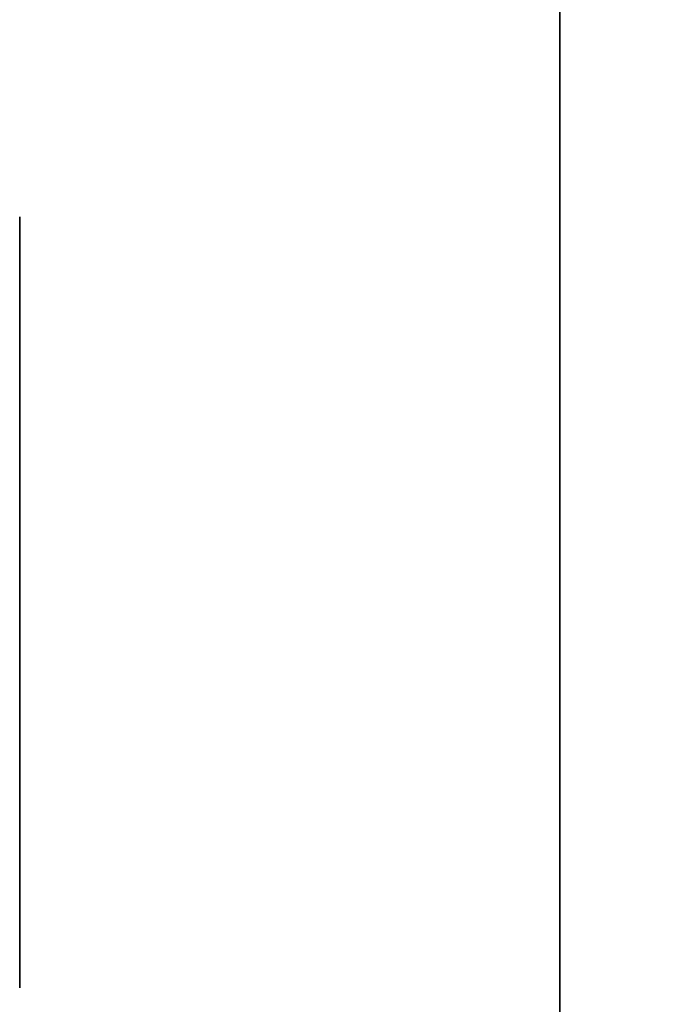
# Model space of a CAD drawing. Header units: millimetres. Extents: x -488 to 6688, y -115 to 115.
# Tile 511 of 656: x 1136.3 to 1137.135, y -5.121 to -3.844. Entities that reach past the tile are written whole.
import ezdxf

# ---------------------------------------------------------------- set-up
doc = ezdxf.new("R2010")
doc.units = ezdxf.units.MM
doc.layers.add('151', color=7, linetype='Continuous', true_color=0xffffff)

# ---------------------------------------------------------------- blocks, each defined once
blk = doc.blocks.new('UG_SURFACE_002')
at = {"layer": '151', "color": 252, "linetype": 'Continuous', "lineweight": 35}
for points in [[(2037.4999, -15, 2194.2501), (2037.4999, 115, 2194.2501), (962.5, 115, 2194.2501), (962.5, -15, 2194.2501)], [(1112.5, -15, 2044.25), (1112.5, 115, 2044.25), (1887.5, 115, 2044.25), (1887.5, -15, 2044.25)]]:
    blk.add_3dface(points, dxfattribs=at)
blk = doc.blocks.new('UG_SURFACE_126')
at = {"layer": '151', "color": 252, "linetype": 'Continuous', "lineweight": 35}
for points in [[(1137, -22.22, 2020.2501), (1137, 12.92, 2020.2501), (1135.8, 12.92, 2021.45), (1135.8, -22.22, 2021.45)], [(1137, 12.92, -10.75), (1137, -22.22, -10.75), (1135.8, -22.22, -10.75), (1135.8, 12.92, -10.75)], [(1137, -22.22, 2020.2501), (1137, -22.22, -10.75), (1137, 12.92, -10.75), (1137, 12.92, 2020.2501)]]:
    blk.add_3dface(points, dxfattribs=at)
blk = doc.blocks.new('UG_SURFACE_127')
at = {"layer": '151', "color": 252, "linetype": 'Continuous', "lineweight": 35}
for points in [[(1137, -22.22, 2020.2501), (1137, 12.92, 2020.2501), (1135.8, 12.92, 2021.45), (1135.8, -22.22, 2021.45)], [(1137, 12.92, -10.75), (1137, -22.22, -10.75), (1135.8, -22.22, -10.75), (1135.8, 12.92, -10.75)], [(1137, -22.22, 2020.2501), (1137, -22.22, -10.75), (1137, 12.92, -10.75), (1137, 12.92, 2020.2501)]]:
    blk.add_3dface(points, dxfattribs=at)
blk = doc.blocks.new('UG_SURFACE_129')
at = {"layer": '151', "color": 252, "linetype": 'Continuous', "lineweight": 35}
for points in [[(1135.8, -22.22, 2021.45), (1864.2, -22.22, 2021.45), (1864.2, 12.92, 2021.45), (1135.8, 12.92, 2021.45)], [(1137, 12.92, 2020.2501), (1137, -22.22, 2020.2501), (1135.8, -22.22, 2021.45), (1135.8, 12.92, 2021.45)], [(1137, -22.22, 2020.2501), (1137, 12.92, 2020.2501), (1863, 12.92, 2020.2501), (1863, -22.22, 2020.2501)]]:
    blk.add_3dface(points, dxfattribs=at)

msp = doc.modelspace()

# ---------------------------------------------------------------- linework, layer by layer
at = {"layer": '151', "color": 251, "linetype": 'Continuous', "lineweight": -3, "true_color": 0x636466}
for p, q in [((1137, 12.92, -10.75), (1137, -22.22, -10.75)), ((1137, 12.92, -10.75), (1137, -22.22, -10.75)), ((1137, -22.22, 2020.25), (1137, 12.92, 2020.25)), ((1137, -22.22, 2020.25), (1137, 12.92, 2020.25)), ((1137, -22.22, 2020.25), (1137, 12.92, 2020.25))]:
    msp.add_line(p, q, dxfattribs=at)
at = {"layer": '151', "color": 251, "linetype": 'Continuous', "lineweight": -3, "true_color": 0x636466, "extrusion": (-1, 0, 0)}
msp.add_circle((4.6, 994.75, -1136.3), 0.5, dxfattribs=at)
msp.add_circle((4.6, 994.75, -1136.3), 0.5, dxfattribs=at)
msp.add_circle((4.6, 994.75, -1136.3), 0.5, dxfattribs=at)
at = {"layer": '151', "color": 251, "linetype": 'Continuous', "lineweight": -3, "true_color": 0x636466, "extrusion": (1, 0, 0)}
msp.add_circle((-4.6, 1177.75, 1136.3), 0.5, dxfattribs=at)
msp.add_circle((-4.6, 1177.75, 1136.3), 0.5, dxfattribs=at)
msp.add_circle((-4.6, 1177.75, 1136.3), 0.5, dxfattribs=at)

# ---------------------------------------------------------------- block references
at = {"layer": '151', "color": 251, "linetype": 'Continuous', "lineweight": -3, "true_color": 0x636466}
for name in ['UG_SURFACE_002', 'UG_SURFACE_126', 'UG_SURFACE_127', 'UG_SURFACE_129']:
    msp.add_blockref(name, (0, 0), dxfattribs=at)

doc.saveas('drawing.dxf')
